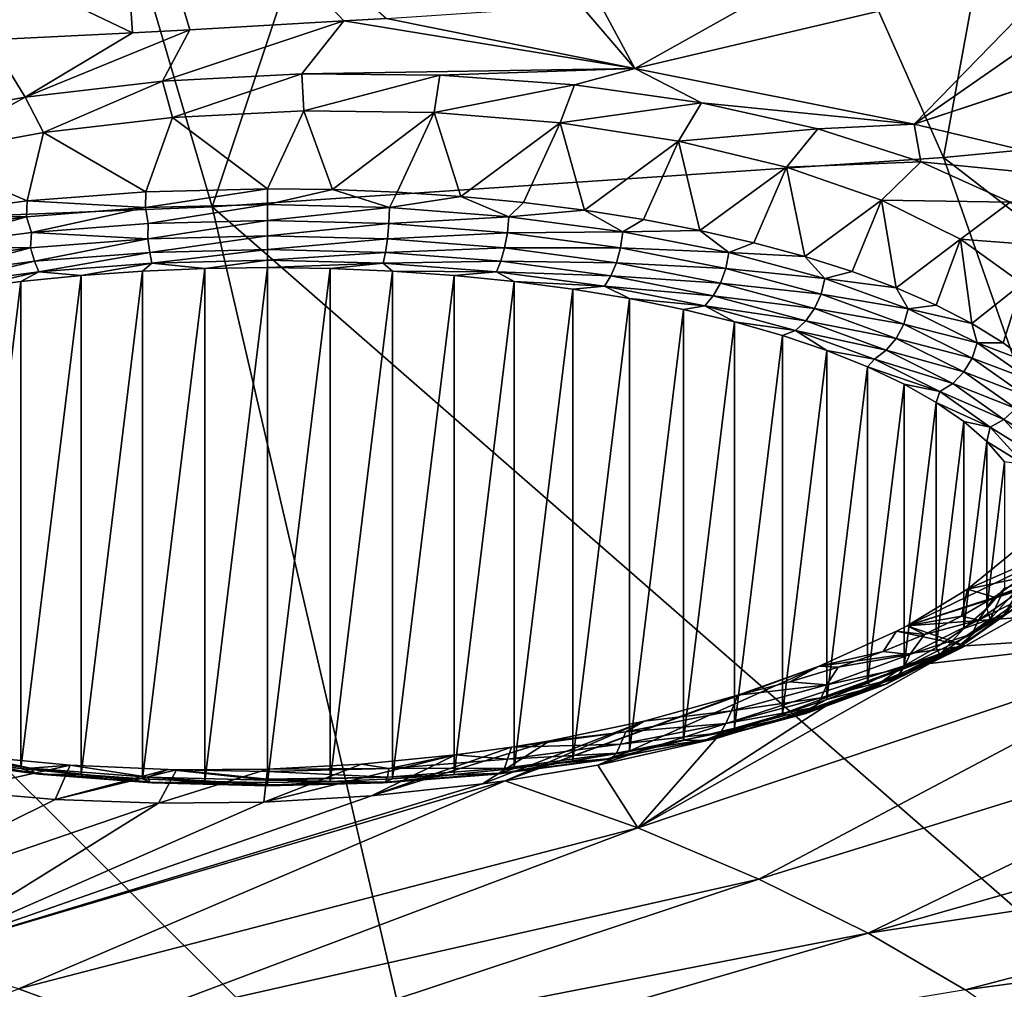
# Model space of a CAD drawing. Header units: metres. Extents: x -90 to 304, y -90 to 74.
# Tile 312 of 570: x 246.29 to 251.09, y -1.77 to 2.95. Entities that reach past the tile are written whole.
import ezdxf

# ---------------------------------------------------------------- set-up
doc = ezdxf.new("R2010")
doc.units = ezdxf.units.M
doc.layers.add('solid_21662050_350', color=7, linetype='CONTINUOUS')

msp = doc.modelspace()

# ---------------------------------------------------------------- linework, layer by layer
at = {"layer": 'solid_21662050_350'}
for points in [[(251.657394, 7.025534, 219.419571), (248.803192, 6.760581, 220.157166), (250.790009, 2.277417, 226.233841)], [(251.657394, 7.025534, 219.419571), (250.790009, 2.277417, 226.233841), (254.282822, 2.61114, 225.305161)], [(248.803192, 6.760581, 220.157166), (245.89743, 6.570577, 220.686584), (247.230484, 2.037899, 226.900864)], [(248.803192, 6.760581, 220.157166), (247.230484, 2.037899, 226.900864), (250.790009, 2.277417, 226.233841)], [(245.89743, 6.570577, 220.686584), (243.626358, 1.89407, 227.302094), (247.230484, 2.037899, 226.900864)], [(244.514832, 3.996897, 157.219147), (246.75827, 4.119411, 157.115112), (246.843216, 2.884603, 159.780426)], [(246.75827, 4.119411, 157.115112), (248.078812, 2.955318, 159.741226), (247.871414, 2.942598, 159.748306)], [(246.75827, 4.119411, 157.115112), (247.871414, 2.942598, 159.748306), (247.120773, 2.899423, 159.772263)], [(246.75827, 4.119411, 157.115112), (247.120773, 2.899423, 159.772263), (246.843216, 2.884603, 159.780426)], [(244.514832, 3.996897, 157.219147), (246.843216, 2.884603, 159.780426), (246.147812, 2.850255, 159.799072)], [(250.646149, 2.439873, 161.145615), (253.636566, 3.433291, 159.458847), (253.65744, 3.435601, 159.457428)], [(251.936447, 2.132644, 161.998978), (250.646149, 2.439873, 161.145615), (253.65744, 3.435601, 159.457428)], [(250.646149, 2.439873, 161.145615), (251.802307, 3.245743, 159.572418), (253.636566, 3.433291, 159.458847)], [(250.646149, 2.439873, 161.145615), (251.392181, 3.207921, 159.594925), (251.802307, 3.245743, 159.572418)], [(249.287277, 2.711061, 160.392365), (249.957352, 3.087083, 159.665909), (251.392181, 3.207921, 159.594925)], [(250.646149, 2.439873, 161.145615), (249.287277, 2.711061, 160.392365), (251.392181, 3.207921, 159.594925)], [(249.287277, 2.711061, 160.392365), (249.118774, 3.024603, 159.701935), (249.957352, 3.087083, 159.665909)], [(249.287277, 2.711061, 160.392365), (249.023605, 3.017881, 159.705795), (249.118774, 3.024603, 159.701935)], [(249.287277, 2.711061, 160.392365), (248.078812, 2.955318, 159.741226), (249.023605, 3.017881, 159.705795)], [(246.98848, 2.648862, 160.298035), (247.120773, 2.899423, 159.772263), (247.871414, 2.942598, 159.748306)], [(247.666855, 2.685202, 160.280411), (246.98848, 2.648862, 160.298035), (247.871414, 2.942598, 159.748306)], [(247.666855, 2.685202, 160.280411), (247.871414, 2.942598, 159.748306), (249.287277, 2.711061, 160.392365)], [(249.287277, 2.711061, 160.392365), (247.871414, 2.942598, 159.748306), (248.078812, 2.955318, 159.741226)], [(246.320206, 2.571103, 160.411362), (246.147812, 2.850255, 159.799072), (246.843216, 2.884603, 159.780426)], [(246.320206, 2.571103, 160.411362), (246.843216, 2.884603, 159.780426), (247.120773, 2.899423, 159.772263)], [(246.98848, 2.648862, 160.298035), (246.320206, 2.571103, 160.411362), (247.120773, 2.899423, 159.772263)], [(246.320206, 2.571103, 160.411362), (245.681564, 2.454117, 160.617264), (246.147812, 2.850255, 159.799072)], [(247.037399, 2.472668, 160.682556), (246.98848, 2.648862, 160.298035), (247.666855, 2.685202, 160.280411)], [(247.676208, 2.505113, 160.66983), (247.037399, 2.472668, 160.682556), (247.666855, 2.685202, 160.280411)], [(248.338669, 2.679462, 160.358322), (247.666855, 2.685202, 160.280411), (249.287277, 2.711061, 160.392365)], [(247.676208, 2.505113, 160.66983), (247.666855, 2.685202, 160.280411), (248.338669, 2.679462, 160.358322)], [(248.992828, 2.631818, 160.530273), (248.338669, 2.679462, 160.358322), (249.287277, 2.711061, 160.392365)], [(249.611908, 2.543503, 160.791763), (248.992828, 2.631818, 160.530273), (249.287277, 2.711061, 160.392365)], [(249.611908, 2.543503, 160.791763), (249.287277, 2.711061, 160.392365), (250.646149, 2.439873, 161.145615)], [(246.410065, 2.399859, 160.788681), (246.320206, 2.571103, 160.411362), (246.98848, 2.648862, 160.298035)], [(247.037399, 2.472668, 160.682556), (246.410065, 2.399859, 160.788681), (246.98848, 2.648862, 160.298035)], [(248.310181, 2.496426, 160.750702), (247.676208, 2.505113, 160.66983), (248.338669, 2.679462, 160.358322)], [(248.310181, 2.496426, 160.750702), (248.338669, 2.679462, 160.358322), (248.992828, 2.631818, 160.530273)], [(248.923264, 2.446871, 160.922974), (248.310181, 2.496426, 160.750702), (248.992828, 2.631818, 160.530273)], [(248.923264, 2.446871, 160.922974), (248.992828, 2.631818, 160.530273), (249.611908, 2.543503, 160.791763)], [(254.282822, 2.61114, 225.305161), (250.790009, 2.277417, 226.233841), (256.517975, -2.160777, 231.062302)], [(245.810272, 2.28849, 160.985672), (245.681564, 2.454117, 160.617264), (246.320206, 2.571103, 160.411362)], [(246.410065, 2.399859, 160.788681), (245.810272, 2.28849, 160.985672), (246.320206, 2.571103, 160.411362)], [(249.5, 2.357725, 161.18222), (248.923264, 2.446871, 160.922974), (249.611908, 2.543503, 160.791763)], [(249.5, 2.357725, 161.18222), (249.611908, 2.543503, 160.791763), (250.177383, 2.417446, 161.134262)], [(250.177383, 2.417446, 161.134262), (249.611908, 2.543503, 160.791763), (250.646149, 2.439873, 161.145615)], [(247.5, 2.125839, 160.52916), (247.037399, 2.472668, 160.682556), (247.676208, 2.505113, 160.66983)], [(247.5, 2.125839, 160.52916), (247.676208, 2.505113, 160.66983), (247.816223, 2.121598, 160.540939)], [(247.816223, 2.121598, 160.540939), (247.676208, 2.505113, 160.66983), (248.310181, 2.496426, 160.750702)], [(247.816223, 2.121598, 160.540939), (248.310181, 2.496426, 160.750702), (248.130478, 2.108902, 160.576202)], [(248.130478, 2.108902, 160.576202), (248.310181, 2.496426, 160.750702), (248.440781, 2.08783, 160.634735)], [(248.440781, 2.08783, 160.634735), (248.310181, 2.496426, 160.750702), (248.923264, 2.446871, 160.922974)], [(246.908066, 2.110921, 160.570602), (246.410065, 2.399859, 160.788681), (247.037399, 2.472668, 160.682556)], [(246.908066, 2.110921, 160.570602), (247.037399, 2.472668, 160.682556), (247.5, 2.125839, 160.52916)], [(248.440781, 2.08783, 160.634735), (248.923264, 2.446871, 160.922974), (248.745193, 2.058515, 160.716156)], [(248.745193, 2.058515, 160.716156), (248.923264, 2.446871, 160.922974), (249.041809, 2.021139, 160.819977)], [(249.041809, 2.021139, 160.819977), (248.923264, 2.446871, 160.922974), (249.5, 2.357725, 161.18222)], [(246.329178, 2.066496, 160.694), (245.810272, 2.28849, 160.985672), (246.410065, 2.399859, 160.788681)], [(246.329178, 2.066496, 160.694), (246.410065, 2.399859, 160.788681), (246.908066, 2.110921, 160.570602)], [(250.025757, 2.231256, 161.521866), (249.5, 2.357725, 161.18222), (250.177383, 2.417446, 161.134262)], [(250.025757, 2.231256, 161.521866), (250.177383, 2.417446, 161.134262), (250.679153, 2.256066, 161.551254)], [(250.679153, 2.256066, 161.551254), (250.177383, 2.417446, 161.134262), (250.646149, 2.439873, 161.145615)], [(250.679153, 2.256066, 161.551254), (250.646149, 2.439873, 161.145615), (251.936447, 2.132644, 161.998978)], [(249.041809, 2.021139, 160.819977), (249.5, 2.357725, 161.18222), (249.328781, 1.975936, 160.945541)], [(249.328781, 1.975936, 160.945541), (249.5, 2.357725, 161.18222), (249.604294, 1.923191, 161.092041)], [(249.604294, 1.923191, 161.092041), (249.5, 2.357725, 161.18222), (250.025757, 2.231256, 161.521866)], [(245.776062, 1.993542, 160.896637), (245.810272, 2.28849, 160.985672), (246.329178, 2.066496, 160.694)], [(250.790009, 2.277417, 226.233841), (247.230484, 2.037899, 226.900864), (252.478073, -2.545632, 232.133133)], [(250.487213, 2.07066, 161.933304), (250.025757, 2.231256, 161.521866), (250.679153, 2.256066, 161.551254)], [(250.487213, 2.07066, 161.933304), (250.679153, 2.256066, 161.551254), (251.113708, 2.059871, 162.04129)], [(251.113708, 2.059871, 162.04129), (250.679153, 2.256066, 161.551254), (251.936447, 2.132644, 161.998978)], [(250.790009, 2.277417, 226.233841), (252.478073, -2.545632, 232.133133), (256.517975, -2.160777, 231.062302)], [(249.604294, 1.923191, 161.092041), (250.025757, 2.231256, 161.521866), (249.866638, 1.863232, 161.258591)], [(249.866638, 1.863232, 161.258591), (250.025757, 2.231256, 161.521866), (250.114182, 1.796435, 161.444122)], [(250.114182, 1.796435, 161.444122), (250.025757, 2.231256, 161.521866), (250.487213, 2.07066, 161.933304)], [(246.329178, 2.066496, 160.694), (246.908066, 2.110921, 160.570602), (246.906601, 2.03429, 160.55423)], [(246.906601, 2.03429, 160.55423), (247.5, 2.125839, 160.52916), (247.5, 2.049321, 160.512482)], [(246.908066, 2.110921, 160.570602), (247.5, 2.125839, 160.52916), (246.906601, 2.03429, 160.55423)], [(247.5, 2.049321, 160.512482), (247.5, 2.125839, 160.52916), (247.816223, 2.121598, 160.540939)], [(248.093933, 2.034262, 160.554306), (247.5, 2.049321, 160.512482), (247.816223, 2.121598, 160.540939)], [(248.093933, 2.034262, 160.554306), (247.816223, 2.121598, 160.540939), (248.130478, 2.108902, 160.576202)], [(248.093933, 2.034262, 160.554306), (248.130478, 2.108902, 160.576202), (248.440781, 2.08783, 160.634735)], [(245.776062, 1.993542, 160.896637), (246.329178, 2.066496, 160.694), (246.326401, 1.98953, 160.678558)], [(246.329178, 2.066496, 160.694), (246.906601, 2.03429, 160.55423), (246.326401, 1.98953, 160.678558)], [(248.674637, 1.989421, 160.678864), (248.093933, 2.034262, 160.554306), (248.440781, 2.08783, 160.634735)], [(248.674637, 1.989421, 160.678864), (248.440781, 2.08783, 160.634735), (248.745193, 2.058515, 160.716156)], [(250.114182, 1.796435, 161.444122), (250.487213, 2.07066, 161.933304), (250.345337, 1.723218, 161.647491)], [(250.345337, 1.723218, 161.647491), (250.487213, 2.07066, 161.933304), (250.558701, 1.64404, 161.867416)], [(250.872635, 1.879984, 162.406204), (250.487213, 2.07066, 161.933304), (251.113708, 2.059871, 162.04129)], [(250.558701, 1.64404, 161.867416), (250.487213, 2.07066, 161.933304), (250.872635, 1.879984, 162.406204)], [(247.230484, 2.037899, 226.900864), (243.626358, 1.89407, 227.302094), (248.36145, -2.821896, 232.902344)], [(246.326401, 1.98953, 160.678558), (246.906601, 2.03429, 160.55423), (246.350311, 1.913235, 160.676666)], [(246.906601, 2.03429, 160.55423), (246.918869, 1.956491, 160.556519), (246.350311, 1.913235, 160.676666)], [(246.906601, 2.03429, 160.55423), (247.5, 2.049321, 160.512482), (246.918869, 1.956491, 160.556519)], [(246.918869, 1.956491, 160.556519), (247.5, 2.049321, 160.512482), (247.5, 1.971015, 160.51619)], [(247.230484, 2.037899, 226.900864), (248.36145, -2.821896, 232.902344), (252.478073, -2.545632, 232.133133)], [(247.5, 1.971015, 160.51619), (247.5, 2.049321, 160.512482), (248.093933, 2.034262, 160.554306)], [(248.090179, 1.956034, 160.5578), (247.5, 1.971015, 160.51619), (248.093933, 2.034262, 160.554306)], [(248.090179, 1.956034, 160.5578), (248.093933, 2.034262, 160.554306), (248.674637, 1.989421, 160.678864)], [(248.674637, 1.989421, 160.678864), (248.745193, 2.058515, 160.716156), (249.041809, 2.021139, 160.819977)], [(249.229156, 1.915798, 160.883362), (248.674637, 1.989421, 160.678864), (249.041809, 2.021139, 160.819977)], [(249.229156, 1.915798, 160.883362), (249.041809, 2.021139, 160.819977), (249.328781, 1.975936, 160.945541)], [(250.872635, 1.879984, 162.406204), (251.113708, 2.059871, 162.04129), (251.465042, 1.835071, 162.588806)], [(245.776062, 1.993542, 160.896637), (246.326401, 1.98953, 160.678558), (245.772308, 1.916038, 160.88269)], [(245.772308, 1.916038, 160.88269), (246.326401, 1.98953, 160.678558), (245.806671, 1.842183, 160.874023)], [(246.326401, 1.98953, 160.678558), (246.350311, 1.913235, 160.676666), (245.806671, 1.842183, 160.874023)], [(246.916946, 1.881541, 160.581161), (247.5, 1.971015, 160.51619), (247.5, 1.896342, 160.540039)], [(246.918869, 1.956491, 160.556519), (247.5, 1.971015, 160.51619), (246.916946, 1.881541, 160.581161)], [(247.5, 1.896342, 160.540039), (247.5, 1.971015, 160.51619), (248.090179, 1.956034, 160.5578)], [(248.66716, 1.911424, 160.681702), (248.090179, 1.956034, 160.5578), (248.674637, 1.989421, 160.678864)], [(248.66716, 1.911424, 160.681702), (248.674637, 1.989421, 160.678864), (249.229156, 1.915798, 160.883362)], [(249.229156, 1.915798, 160.883362), (249.328781, 1.975936, 160.945541), (249.604294, 1.923191, 161.092041)], [(246.350311, 1.913235, 160.676666), (246.918869, 1.956491, 160.556519), (246.916946, 1.881541, 160.581161)], [(248.083054, 1.881541, 160.581161), (247.5, 1.896342, 160.540039), (248.090179, 1.956034, 160.5578)], [(248.083054, 1.881541, 160.581161), (248.090179, 1.956034, 160.5578), (248.66716, 1.911424, 160.681702)], [(249.745148, 1.815032, 161.163239), (249.229156, 1.915798, 160.883362), (249.604294, 1.923191, 161.092041)], [(249.745148, 1.815032, 161.163239), (249.604294, 1.923191, 161.092041), (249.866638, 1.863232, 161.258591)], [(243.626358, 1.89407, 227.302094), (244.193527, -2.987869, 233.365204), (248.36145, -2.821896, 232.902344)], [(245.806671, 1.842183, 160.874023), (246.350311, 1.913235, 160.676666), (246.346909, 1.837469, 160.703568)], [(246.350311, 1.913235, 160.676666), (246.916946, 1.881541, 160.581161), (246.346909, 1.837469, 160.703568)], [(246.36525, 1.772464, 160.743362), (246.346909, 1.837469, 160.703568), (246.916946, 1.881541, 160.581161)], [(246.926224, 1.815835, 160.622894), (246.36525, 1.772464, 160.743362), (246.916946, 1.881541, 160.581161)], [(246.926224, 1.815835, 160.622894), (246.916946, 1.881541, 160.581161), (247.5, 1.896342, 160.540039)], [(246.926224, 1.815835, 160.622894), (247.5, 1.896342, 160.540039), (247.5, 1.830401, 160.582443)], [(247.5, 1.830401, 160.582443), (247.5, 1.896342, 160.540039), (248.083054, 1.881541, 160.581161)], [(248.073776, 1.815835, 160.622894), (247.5, 1.830401, 160.582443), (248.083054, 1.881541, 160.581161)], [(248.073776, 1.815835, 160.622894), (248.083054, 1.881541, 160.581161), (248.653091, 1.837469, 160.703568)], [(248.653091, 1.837469, 160.703568), (248.083054, 1.881541, 160.581161), (248.66716, 1.911424, 160.681702)], [(248.653091, 1.837469, 160.703568), (248.66716, 1.911424, 160.681702), (249.218079, 1.838182, 160.885132)], [(249.218079, 1.838182, 160.885132), (248.66716, 1.911424, 160.681702), (249.229156, 1.915798, 160.883362)], [(249.218079, 1.838182, 160.885132), (249.229156, 1.915798, 160.883362), (249.745148, 1.815032, 161.163239)], [(250.558701, 1.64404, 161.867416), (250.872635, 1.879984, 162.406204), (250.752914, 1.559396, 162.102524)], [(250.752914, 1.559396, 162.102524), (250.872635, 1.879984, 162.406204), (250.926758, 1.469816, 162.351334)], [(251.17215, 1.664032, 162.928619), (250.872635, 1.879984, 162.406204), (251.465042, 1.835071, 162.588806)], [(250.926758, 1.469816, 162.351334), (250.872635, 1.879984, 162.406204), (251.17215, 1.664032, 162.928619)], [(245.806671, 1.842183, 160.874023), (246.346909, 1.837469, 160.703568), (245.802643, 1.765111, 160.904556)], [(245.829636, 1.701257, 160.941147), (245.802643, 1.765111, 160.904556), (246.346909, 1.837469, 160.703568)], [(246.36525, 1.772464, 160.743362), (245.829636, 1.701257, 160.941147), (246.346909, 1.837469, 160.703568)], [(246.937012, 1.763403, 160.680161), (246.926224, 1.815835, 160.622894), (247.5, 1.830401, 160.582443)], [(246.937012, 1.763403, 160.680161), (247.5, 1.830401, 160.582443), (247.5, 1.777694, 160.640472)], [(247.5, 1.777694, 160.640472), (247.5, 1.830401, 160.582443), (248.073776, 1.815835, 160.622894)], [(248.63475, 1.772464, 160.743362), (248.073776, 1.815835, 160.622894), (248.653091, 1.837469, 160.703568)], [(248.63475, 1.772464, 160.743362), (248.653091, 1.837469, 160.703568), (249.197357, 1.765111, 160.904556)], [(249.197357, 1.765111, 160.904556), (248.653091, 1.837469, 160.703568), (249.218079, 1.838182, 160.885132)], [(249.197357, 1.765111, 160.904556), (249.218079, 1.838182, 160.885132), (249.730621, 1.737945, 161.163559)], [(249.730621, 1.737945, 161.163559), (249.218079, 1.838182, 160.885132), (249.745148, 1.815032, 161.163239)], [(249.745148, 1.815032, 161.163239), (249.866638, 1.863232, 161.258591), (250.114182, 1.796435, 161.444122)], [(246.386612, 1.720848, 160.79837), (246.36525, 1.772464, 160.743362), (246.926224, 1.815835, 160.622894)], [(246.937012, 1.763403, 160.680161), (246.386612, 1.720848, 160.79837), (246.926224, 1.815835, 160.622894)], [(246.937012, 1.763403, 160.680161), (247.5, 1.777694, 160.640472), (247.195282, 1.737695, 160.721634)], [(247.5, 1.777694, 160.640472), (247.5, 1.741954, 160.709808), (247.195282, 1.737695, 160.721634)], [(248.062988, 1.763403, 160.680161), (247.5, 1.777694, 160.640472), (248.073776, 1.815835, 160.622894)], [(248.062988, 1.763403, 160.680161), (247.5, 1.741954, 160.709808), (247.5, 1.777694, 160.640472)], [(248.062988, 1.763403, 160.680161), (248.073776, 1.815835, 160.622894), (248.63475, 1.772464, 160.743362)], [(249.730621, 1.737945, 161.163559), (249.745148, 1.815032, 161.163239), (250.211105, 1.68937, 161.512283)], [(250.211105, 1.68937, 161.512283), (249.745148, 1.815032, 161.163239), (250.114182, 1.796435, 161.444122)], [(250.211105, 1.68937, 161.512283), (250.114182, 1.796435, 161.444122), (250.345337, 1.723218, 161.647491)], [(245.861069, 1.650981, 160.992432), (245.829636, 1.701257, 160.941147), (246.36525, 1.772464, 160.743362)], [(246.386612, 1.720848, 160.79837), (245.861069, 1.650981, 160.992432), (246.36525, 1.772464, 160.743362)], [(246.937012, 1.763403, 160.680161), (246.592422, 1.703663, 160.816162), (246.386612, 1.720848, 160.79837)], [(246.937012, 1.763403, 160.680161), (246.891815, 1.724905, 160.757156), (246.592422, 1.703663, 160.816162)], [(246.8918, -0.747658, 167.624969), (246.891815, 1.724905, 160.757156), (247.195282, 1.737695, 160.721634)], [(247.195282, -0.760448, 167.660492), (246.8918, -0.747658, 167.624969), (247.195282, 1.737695, 160.721634)], [(246.937012, 1.763403, 160.680161), (247.195282, 1.737695, 160.721634), (246.891815, 1.724905, 160.757156)], [(247.195282, -0.760448, 167.660492), (247.195282, 1.737695, 160.721634), (247.5, 1.741954, 160.709808)], [(247.5, -0.764707, 167.672318), (247.195282, -0.760448, 167.660492), (247.5, 1.741954, 160.709808)], [(248.062988, 1.763403, 160.680161), (247.804718, 1.737695, 160.721634), (247.5, 1.741954, 160.709808)], [(247.804718, 1.737695, 160.721634), (247.5, -0.764707, 167.672318), (247.5, 1.741954, 160.709808)], [(247.804718, 1.737695, 160.721634), (247.804718, -0.760448, 167.660492), (247.5, -0.764707, 167.672318)], [(248.062988, 1.763403, 160.680161), (248.1082, 1.724905, 160.757156), (247.804718, 1.737695, 160.721634)], [(247.804718, 1.737695, 160.721634), (248.1082, 1.724905, 160.757156), (247.804718, -0.760448, 167.660492)], [(248.613388, 1.720848, 160.79837), (248.062988, 1.763403, 160.680161), (248.63475, 1.772464, 160.743362)], [(248.613388, 1.720848, 160.79837), (248.1082, 1.724905, 160.757156), (248.062988, 1.763403, 160.680161)], [(248.613388, 1.720848, 160.79837), (248.63475, 1.772464, 160.743362), (249.170364, 1.701257, 160.941147)], [(249.170364, 1.701257, 160.941147), (248.63475, 1.772464, 160.743362), (249.197357, 1.765111, 160.904556)], [(249.170364, 1.701257, 160.941147), (249.197357, 1.765111, 160.904556), (249.70372, 1.666082, 161.179611)], [(249.70372, 1.666082, 161.179611), (249.197357, 1.765111, 160.904556), (249.730621, 1.737945, 161.163559)], [(249.70372, 1.666082, 161.179611), (249.730621, 1.737945, 161.163559), (250.193329, 1.612951, 161.510742)], [(250.193329, 1.612951, 161.510742), (249.730621, 1.737945, 161.163559), (250.211105, 1.68937, 161.512283)], [(246.386612, 1.720848, 160.79837), (246.014343, 1.636482, 161.002762), (245.861069, 1.650981, 160.992432)], [(246.386612, 1.720848, 160.79837), (246.299301, 1.674125, 160.898209), (246.014343, 1.636482, 161.002762)], [(246.386612, 1.720848, 160.79837), (246.592422, 1.703663, 160.816162), (246.299301, 1.674125, 160.898209)], [(246.299301, -0.696878, 167.483917), (246.299301, 1.674125, 160.898209), (246.592422, 1.703663, 160.816162)], [(246.592407, -0.726416, 167.565964), (246.299301, -0.696878, 167.483917), (246.592422, 1.703663, 160.816162)], [(246.592407, -0.726416, 167.565964), (246.592422, 1.703663, 160.816162), (246.891815, 1.724905, 160.757156)], [(246.8918, -0.747658, 167.624969), (246.592407, -0.726416, 167.565964), (246.891815, 1.724905, 160.757156)], [(248.1082, 1.724905, 160.757156), (248.108185, -0.747659, 167.624969), (247.804718, -0.760448, 167.660492)], [(248.1082, 1.724905, 160.757156), (248.407593, 1.703663, 160.816162), (248.108185, -0.747659, 167.624969)], [(248.407593, 1.703663, 160.816162), (248.407578, -0.726417, 167.565964), (248.108185, -0.747659, 167.624969)], [(248.613388, 1.720848, 160.79837), (248.407593, 1.703663, 160.816162), (248.1082, 1.724905, 160.757156)], [(248.407593, 1.703663, 160.816162), (248.700699, 1.674124, 160.898209), (248.407578, -0.726417, 167.565964)], [(248.613388, 1.720848, 160.79837), (248.700699, 1.674124, 160.898209), (248.407593, 1.703663, 160.816162)], [(249.138931, 1.650981, 160.992432), (248.700699, 1.674124, 160.898209), (248.613388, 1.720848, 160.79837)], [(249.138931, 1.650981, 160.992432), (248.613388, 1.720848, 160.79837), (249.170364, 1.701257, 160.941147)], [(249.138931, 1.650981, 160.992432), (249.170364, 1.701257, 160.941147), (249.668671, 1.603804, 161.211838)], [(249.668671, 1.603804, 161.211838), (249.170364, 1.701257, 160.941147), (249.70372, 1.666082, 161.179611)], [(250.193329, 1.612951, 161.510742), (250.211105, 1.68937, 161.512283), (250.616653, 1.541611, 161.922699)], [(250.211105, 1.68937, 161.512283), (250.345337, 1.723218, 161.647491), (250.558701, 1.64404, 161.867416)], [(250.616653, 1.541611, 161.922699), (250.211105, 1.68937, 161.512283), (250.558701, 1.64404, 161.867416)], [(246.014343, -0.659234, 167.379364), (246.014343, 1.636482, 161.002762), (246.299301, 1.674125, 160.898209)], [(246.299301, -0.696878, 167.483917), (246.014343, -0.659234, 167.379364), (246.299301, 1.674125, 160.898209)], [(248.700699, 1.674124, 160.898209), (248.700699, -0.696878, 167.483917), (248.407578, -0.726417, 167.565964)], [(248.700699, 1.674124, 160.898209), (248.985657, 1.636481, 161.002762), (248.700699, -0.696878, 167.483917)], [(249.138931, 1.650981, 160.992432), (248.985657, 1.636481, 161.002762), (248.700699, 1.674124, 160.898209)], [(248.985657, 1.636481, 161.002762), (248.985657, -0.659235, 167.379364), (248.700699, -0.696878, 167.483917)], [(249.138931, 1.650981, 160.992432), (249.260452, 1.590995, 161.129105), (248.985657, 1.636481, 161.002762)], [(248.985657, 1.636481, 161.002762), (249.260452, 1.590995, 161.129105), (248.985657, -0.659235, 167.379364)], [(249.627853, 1.555361, 161.258026), (249.260452, 1.590995, 161.129105), (249.138931, 1.650981, 160.992432)], [(249.627853, 1.555361, 161.258026), (249.138931, 1.650981, 160.992432), (249.668671, 1.603804, 161.211838)], [(249.668671, 1.603804, 161.211838), (249.70372, 1.666082, 161.179611), (250.160843, 1.542596, 161.522614)], [(250.160843, 1.542596, 161.522614), (249.70372, 1.666082, 161.179611), (250.193329, 1.612951, 161.510742)], [(250.616653, 1.541611, 161.922699), (250.558701, 1.64404, 161.867416), (250.752914, 1.559396, 162.102524)], [(250.926758, 1.469816, 162.351334), (251.17215, 1.664032, 162.928619), (251.079147, 1.375862, 162.612305)], [(251.079147, 1.375862, 162.612305), (251.17215, 1.664032, 162.928619), (251.209137, 1.27812, 162.883789)], [(249.260452, 1.590995, 161.129105), (249.260452, -0.613749, 167.253021), (248.985657, -0.659235, 167.379364)], [(249.260452, 1.590995, 161.129105), (249.523239, 1.537974, 161.276382), (249.260452, -0.613749, 167.253021)], [(249.627853, 1.555361, 161.258026), (249.523239, 1.537974, 161.276382), (249.260452, 1.590995, 161.129105)], [(249.627853, 1.555361, 161.258026), (249.668671, 1.603804, 161.211838), (250.11853, 1.482281, 161.549377)], [(250.11853, 1.482281, 161.549377), (249.668671, 1.603804, 161.211838), (250.160843, 1.542596, 161.522614)], [(250.160843, 1.542596, 161.522614), (250.193329, 1.612951, 161.510742), (250.595871, 1.465993, 161.91893)], [(250.595871, 1.465993, 161.91893), (250.193329, 1.612951, 161.510742), (250.616653, 1.541611, 161.922699)], [(249.523239, 1.537974, 161.276382), (249.523224, -0.560728, 167.105743), (249.260452, -0.613749, 167.253021)], [(249.523239, 1.537974, 161.276382), (249.772156, 1.477789, 161.443558), (249.523224, -0.560728, 167.105743)], [(249.627853, 1.555361, 161.258026), (249.772156, 1.477789, 161.443558), (249.523239, 1.537974, 161.276382)], [(250.069244, 1.436126, 161.589218), (249.772156, 1.477789, 161.443558), (249.627853, 1.555361, 161.258026)], [(250.069244, 1.436126, 161.589218), (249.627853, 1.555361, 161.258026), (250.11853, 1.482281, 161.549377)], [(250.11853, 1.482281, 161.549377), (250.160843, 1.542596, 161.522614), (250.558548, 1.39741, 161.925888)], [(250.558548, 1.39741, 161.925888), (250.160843, 1.542596, 161.522614), (250.595871, 1.465993, 161.91893)], [(250.595871, 1.465993, 161.91893), (250.616653, 1.541611, 161.922699), (250.952728, 1.375049, 162.385345)], [(250.616653, 1.541611, 161.922699), (250.752914, 1.559396, 162.102524), (250.926758, 1.469816, 162.351334)], [(250.952728, 1.375049, 162.385345), (250.616653, 1.541611, 161.922699), (250.926758, 1.469816, 162.351334)], [(249.772156, 1.477789, 161.443558), (249.772156, -0.500543, 166.938583), (249.523224, -0.560728, 167.105743)], [(249.772156, 1.477789, 161.443558), (250.005585, 1.410837, 161.629517), (249.772156, -0.500543, 166.938583)], [(250.069244, 1.436126, 161.589218), (250.005585, 1.410837, 161.629517), (249.772156, 1.477789, 161.443558)], [(250.069244, 1.436126, 161.589218), (250.11853, 1.482281, 161.549377), (250.509888, 1.339404, 161.946228)], [(250.509888, 1.339404, 161.946228), (250.11853, 1.482281, 161.549377), (250.558548, 1.39741, 161.925888)], [(250.558548, 1.39741, 161.925888), (250.595871, 1.465993, 161.91893), (250.92926, 1.300353, 162.379013)], [(250.92926, 1.300353, 162.379013), (250.595871, 1.465993, 161.91893), (250.952728, 1.375049, 162.385345)], [(250.952728, 1.375049, 162.385345), (250.926758, 1.469816, 162.351334), (251.079147, 1.375862, 162.612305)], [(250.005585, 1.410837, 161.629517), (250.005585, -0.433592, 166.752609), (249.772156, -0.500543, 166.938583)], [(250.069244, 1.436126, 161.589218), (250.221893, 1.337587, 161.832977), (250.005585, 1.410837, 161.629517)], [(250.005585, 1.410837, 161.629517), (250.221893, 1.337587, 161.832977), (250.005585, -0.433592, 166.752609)], [(250.453247, 1.295938, 161.978592), (250.221893, 1.337587, 161.832977), (250.069244, 1.436126, 161.589218)], [(250.453247, 1.295938, 161.978592), (250.069244, 1.436126, 161.589218), (250.509888, 1.339404, 161.946228)], [(250.509888, 1.339404, 161.946228), (250.558548, 1.39741, 161.925888), (250.887909, 1.233767, 162.380417)], [(250.887909, 1.233767, 162.380417), (250.558548, 1.39741, 161.925888), (250.92926, 1.300353, 162.379013)], [(250.92926, 1.300353, 162.379013), (250.952728, 1.375049, 162.385345), (251.211884, 1.193396, 162.889908)], [(250.952728, 1.375049, 162.385345), (251.079147, 1.375862, 162.612305), (251.209137, 1.27812, 162.883789)], [(251.211884, 1.193396, 162.889908), (250.952728, 1.375049, 162.385345), (251.209137, 1.27812, 162.883789)], [(250.221893, 1.337587, 161.832977), (250.221893, -0.360341, 166.549149), (250.005585, -0.433592, 166.752609)], [(250.221893, 1.337587, 161.832977), (250.419571, 1.258539, 162.052536), (250.221893, -0.360341, 166.549149)], [(250.453247, 1.295938, 161.978592), (250.419571, 1.258539, 162.052536), (250.221893, 1.337587, 161.832977)], [(250.771271, 1.137929, 162.41748), (250.419571, 1.258539, 162.052536), (250.453247, 1.295938, 161.978592)], [(250.453247, 1.295938, 161.978592), (250.509888, 1.339404, 161.946228), (250.834015, 1.178365, 162.393539)], [(250.771271, 1.137929, 162.41748), (250.453247, 1.295938, 161.978592), (250.834015, 1.178365, 162.393539)], [(250.834015, 1.178365, 162.393539), (250.509888, 1.339404, 161.946228), (250.887909, 1.233767, 162.380417)], [(250.887909, 1.233767, 162.380417), (250.92926, 1.300353, 162.379013), (251.18605, 1.119732, 162.880707)], [(251.18605, 1.119732, 162.880707), (250.92926, 1.300353, 162.379013), (251.211884, 1.193396, 162.889908)], [(250.419571, 1.258539, 162.052536), (250.419571, -0.281294, 166.32959), (250.221893, -0.360341, 166.549149)], [(250.419571, 1.258539, 162.052536), (250.597336, 1.174222, 162.286743), (250.419571, -0.281294, 166.32959)], [(250.771271, 1.137929, 162.41748), (250.597336, 1.174222, 162.286743), (250.419571, 1.258539, 162.052536)], [(250.834015, 1.178365, 162.393539), (250.887909, 1.233767, 162.380417), (251.141602, 1.055324, 162.876068)], [(251.141602, 1.055324, 162.876068), (250.887909, 1.233767, 162.380417), (251.18605, 1.119732, 162.880707)], [(250.597336, 1.174222, 162.286743), (250.597336, -0.196976, 166.095383), (250.419571, -0.281294, 166.32959)], [(250.597336, 1.174222, 162.286743), (250.753906, 1.085231, 162.53392), (250.597336, -0.196976, 166.095383)], [(250.771271, 1.137929, 162.41748), (250.753906, 1.085231, 162.53392), (250.597336, 1.174222, 162.286743)], [(250.771271, 1.137929, 162.41748), (250.834015, 1.178365, 162.393539), (251.083679, 1.00276, 162.881302)], [(251.083679, 1.00276, 162.881302), (250.834015, 1.178365, 162.393539), (251.141602, 1.055324, 162.876068)], [(251.016235, 0.965629, 162.896072), (250.753906, 1.085231, 162.53392), (250.771271, 1.137929, 162.41748)], [(251.016235, 0.965629, 162.896072), (250.771271, 1.137929, 162.41748), (251.083679, 1.00276, 162.881302)], [(250.753906, 1.085231, 162.53392), (250.753906, -0.107986, 165.848206), (250.597336, -0.196976, 166.095383)], [(250.753906, 1.085231, 162.53392), (250.88826, 0.992154, 162.79245), (250.753906, -0.107986, 165.848206)], [(251.016235, 0.965629, 162.896072), (250.88826, 0.992154, 162.79245), (250.753906, 1.085231, 162.53392)], [(251.083679, 1.00276, 162.881302), (251.141602, 1.055324, 162.876068), (251.313934, 0.866066, 163.401749)], [(250.88826, 0.992154, 162.79245), (250.88826, -0.014908, 165.589676), (250.753906, -0.107986, 165.848206)], [(250.88826, 0.992154, 162.79245), (250.999466, 0.895638, 163.060532), (250.88826, -0.014908, 165.589676)], [(251.016235, 0.965629, 162.896072), (250.999466, 0.895638, 163.060532), (250.88826, 0.992154, 162.79245)], [(251.182632, 0.782887, 163.403656), (250.999466, 0.895638, 163.060532), (251.016235, 0.965629, 162.896072)], [(251.016235, 0.965629, 162.896072), (251.083679, 1.00276, 162.881302), (251.253281, 0.816512, 163.398621)], [(251.182632, 0.782887, 163.403656), (251.016235, 0.965629, 162.896072), (251.253281, 0.816512, 163.398621)], [(251.253281, 0.816512, 163.398621), (251.083679, 1.00276, 162.881302), (251.313934, 0.866066, 163.401749)], [(250.999466, 0.895638, 163.060532), (250.999466, 0.081608, 165.321594), (250.88826, -0.014908, 165.589676)], [(250.999466, 0.895638, 163.060532), (251.086746, 0.796348, 163.336334), (250.999466, 0.081608, 165.321594)], [(251.182632, 0.782887, 163.403656), (251.086746, 0.796348, 163.336334), (250.999466, 0.895638, 163.060532)], [(251.086746, 0.796348, 163.336334), (251.086746, 0.180898, 165.045807), (250.999466, 0.081608, 165.321594)], [(250.611801, -0.002419, 166.685501), (251.717148, 0.534918, 165.584824), (251.4729, 0.278754, 166.147049)], [(250.611801, -0.002419, 166.685501), (250.906387, 0.175491, 166.306885), (251.717148, 0.534918, 165.584824)], [(250.906387, 0.175491, 166.306885), (251.194366, 0.412099, 165.793381), (251.717148, 0.534918, 165.584824)], [(251.17215, 0.233654, 165.784912), (251.194366, 0.412099, 165.793381), (250.906387, 0.175491, 166.306885)], [(250.611801, -0.002419, 166.685501), (251.4729, 0.278754, 166.147049), (251.457504, 0.265637, 166.175568)], [(250.611801, -0.002419, 166.685501), (251.457504, 0.265637, 166.175568), (251.139069, 0.037113, 166.66748)], [(251.17215, 0.233654, 165.784912), (250.906387, 0.175491, 166.306885), (251.035263, 0.136997, 166.053391)], [(250.960266, 0.025036, 166.135147), (251.217377, 0.20702, 165.629669), (251.035263, 0.136997, 166.053391)], [(251.18605, 0.139651, 165.602997), (251.217377, 0.20702, 165.629669), (250.960266, 0.025036, 166.135147)], [(251.016235, 0.0307, 165.492935), (251.086746, 0.180898, 165.045807), (251.182632, 0.213443, 164.985352)], [(251.016235, 0.0307, 165.492935), (251.182632, 0.213443, 164.985352), (251.083679, 0.049898, 165.527969)], [(251.217377, 0.20702, 165.629669), (251.17215, 0.233654, 165.784912), (251.035263, 0.136997, 166.053391)], [(251.083679, 0.049898, 165.527969), (251.253281, 0.236146, 165.010651), (251.141602, 0.087061, 165.565521)], [(251.182632, 0.213443, 164.985352), (251.253281, 0.236146, 165.010651), (251.083679, 0.049898, 165.527969)], [(250.876266, 0.044308, 166.310837), (250.906387, 0.175491, 166.306885), (250.611801, -0.002419, 166.685501)], [(251.035263, 0.136997, 166.053391), (250.906387, 0.175491, 166.306885), (250.876266, 0.044308, 166.310837)], [(251.016235, 0.0307, 165.492935), (250.999466, 0.081608, 165.321594), (251.086746, 0.180898, 165.045807)], [(250.960266, 0.025036, 166.135147), (251.035263, 0.136997, 166.053391), (250.876266, 0.044308, 166.310837)], [(250.92926, -0.04097, 166.104691), (251.18605, 0.139651, 165.602997), (250.960266, 0.025036, 166.135147)], [(251.141602, 0.087061, 165.565521), (251.18605, 0.139651, 165.602997), (250.92926, -0.04097, 166.104691)], [(250.834015, -0.125707, 166.015732), (251.083679, 0.049898, 165.527969), (250.887909, -0.091383, 166.061157)], [(251.016235, 0.0307, 165.492935), (251.083679, 0.049898, 165.527969), (250.834015, -0.125707, 166.015732)], [(250.887909, -0.091383, 166.061157), (251.141602, 0.087061, 165.565521), (250.92926, -0.04097, 166.104691)], [(251.083679, 0.049898, 165.527969), (251.141602, 0.087061, 165.565521), (250.887909, -0.091383, 166.061157)], [(251.016235, 0.0307, 165.492935), (250.88826, -0.014908, 165.589676), (250.999466, 0.081608, 165.321594)], [(250.876266, 0.044308, 166.310837), (250.611801, -0.002419, 166.685501), (250.696121, -0.043833, 166.555664)], [(250.611801, -0.002419, 166.685501), (251.139069, 0.037113, 166.66748), (250.895935, -0.100253, 166.958191)], [(250.626038, -0.141954, 166.598984), (250.960266, 0.025036, 166.135147), (250.696121, -0.043833, 166.555664)], [(250.92926, -0.04097, 166.104691), (250.960266, 0.025036, 166.135147), (250.626038, -0.141954, 166.598984)], [(250.960266, 0.025036, 166.135147), (250.876266, 0.044308, 166.310837), (250.696121, -0.043833, 166.555664)], [(250.771271, -0.1416, 165.971512), (250.88826, -0.014908, 165.589676), (251.016235, 0.0307, 165.492935)], [(250.771271, -0.1416, 165.971512), (251.016235, 0.0307, 165.492935), (250.834015, -0.125707, 166.015732)], [(250.895935, -0.100253, 166.958191), (251.139069, 0.037113, 166.66748), (252.197342, -0.013535, 166.950806)], [(249.301193, -0.986355, 168.882202), (252.197342, -0.013535, 166.950806), (249.891037, -1.235038, 169.572952)], [(250.722366, -0.185232, 167.135803), (252.197342, -0.013535, 166.950806), (249.301193, -0.986355, 168.882202)], [(249.891037, -1.235038, 169.572952), (252.197342, -0.013535, 166.950806), (252.879883, -0.30976, 167.77359)], [(250.18454, -0.199415, 167.095016), (250.561111, -0.028951, 166.741318), (250.895935, -0.100253, 166.958191)], [(250.495972, -0.126874, 166.786316), (250.561111, -0.028951, 166.741318), (250.18454, -0.199415, 167.095016)], [(250.696121, -0.043833, 166.555664), (250.561111, -0.028951, 166.741318), (250.495972, -0.126874, 166.786316)], [(250.626038, -0.141954, 166.598984), (250.696121, -0.043833, 166.555664), (250.495972, -0.126874, 166.786316)], [(250.561111, -0.028951, 166.741318), (250.611801, -0.002419, 166.685501), (250.895935, -0.100253, 166.958191)], [(250.696121, -0.043833, 166.555664), (250.611801, -0.002419, 166.685501), (250.561111, -0.028951, 166.741318)], [(250.595871, -0.20661, 166.564774), (250.92926, -0.04097, 166.104691), (250.626038, -0.141954, 166.598984)], [(250.887909, -0.091383, 166.061157), (250.92926, -0.04097, 166.104691), (250.595871, -0.20661, 166.564774)], [(250.722366, -0.185232, 167.135803), (250.895935, -0.100253, 166.958191), (252.197342, -0.013535, 166.950806)], [(250.771271, -0.1416, 165.971512), (250.753906, -0.107986, 165.848206), (250.88826, -0.014908, 165.589676)], [(250.558548, -0.255025, 166.515701), (250.887909, -0.091383, 166.061157), (250.595871, -0.20661, 166.564774)], [(250.834015, -0.125707, 166.015732), (250.887909, -0.091383, 166.061157), (250.558548, -0.255025, 166.515701)], [(249.106918, -0.681254, 168.114243), (250.895935, -0.100253, 166.958191), (249.682373, -0.550757, 167.871399)], [(250.18454, -0.199415, 167.095016), (250.895935, -0.100253, 166.958191), (249.106918, -0.681254, 168.114243)], [(249.682373, -0.550757, 167.871399), (250.895935, -0.100253, 166.958191), (250.233673, -0.382443, 167.539688)], [(250.495972, -0.126874, 166.786316), (250.18454, -0.199415, 167.095016), (250.277069, -0.204295, 167.001358)], [(250.222137, -0.290231, 167.010834), (250.626038, -0.141954, 166.598984), (250.277069, -0.204295, 167.001358)], [(250.595871, -0.20661, 166.564774), (250.626038, -0.141954, 166.598984), (250.222137, -0.290231, 167.010834)], [(250.233673, -0.382443, 167.539688), (250.895935, -0.100253, 166.958191), (250.722366, -0.185232, 167.135803)], [(250.626038, -0.141954, 166.598984), (250.495972, -0.126874, 166.786316), (250.277069, -0.204295, 167.001358)], [(250.453247, -0.299608, 166.4104), (250.597336, -0.196976, 166.095383), (250.771271, -0.1416, 165.971512)], [(250.453247, -0.299608, 166.4104), (250.771271, -0.1416, 165.971512), (250.509888, -0.286747, 166.463043)], [(250.509888, -0.286747, 166.463043), (250.834015, -0.125707, 166.015732), (250.558548, -0.255025, 166.515701)], [(250.771271, -0.1416, 165.971512), (250.834015, -0.125707, 166.015732), (250.509888, -0.286747, 166.463043)], [(250.771271, -0.1416, 165.971512), (250.597336, -0.196976, 166.095383), (250.753906, -0.107986, 165.848206)], [(250.233673, -0.382443, 167.539688), (250.722366, -0.185232, 167.135803), (249.301193, -0.986355, 168.882202)], [(250.18454, -0.199415, 167.095016), (249.106918, -0.681254, 168.114243), (248.656601, -0.756855, 168.243591)], [(249.788589, -0.340378, 167.379349), (250.18454, -0.199415, 167.095016), (248.656601, -0.756855, 168.243591)], [(250.040787, -0.275612, 167.199448), (250.18454, -0.199415, 167.095016), (249.788589, -0.340378, 167.379349)], [(250.277069, -0.204295, 167.001358), (250.18454, -0.199415, 167.095016), (250.040787, -0.275612, 167.199448)], [(250.222137, -0.290231, 167.010834), (250.277069, -0.204295, 167.001358), (250.040787, -0.275612, 167.199448)], [(250.193329, -0.353568, 166.972961), (250.595871, -0.20661, 166.564774), (250.222137, -0.290231, 167.010834)], [(250.558548, -0.255025, 166.515701), (250.595871, -0.20661, 166.564774), (250.193329, -0.353568, 166.972961)], [(250.453247, -0.299608, 166.4104), (250.419571, -0.281294, 166.32959), (250.597336, -0.196976, 166.095383)], [(250.222137, -0.290231, 167.010834), (250.040787, -0.275612, 167.199448), (249.788589, -0.340378, 167.379349)], [(250.11853, -0.429624, 166.859894), (250.509888, -0.286747, 166.463043), (250.160843, -0.400211, 166.918961)], [(250.453247, -0.299608, 166.4104), (250.509888, -0.286747, 166.463043), (250.11853, -0.429624, 166.859894)], [(250.160843, -0.400211, 166.918961), (250.558548, -0.255025, 166.515701), (250.193329, -0.353568, 166.972961)], [(250.509888, -0.286747, 166.463043), (250.558548, -0.255025, 166.515701), (250.160843, -0.400211, 166.918961)], [(250.453247, -0.299608, 166.4104), (250.221893, -0.360341, 166.549149), (250.419571, -0.281294, 166.32959)], [(249.757584, -0.416488, 167.361526), (250.222137, -0.290231, 167.010834), (249.788589, -0.340378, 167.379349)], [(250.193329, -0.353568, 166.972961), (250.222137, -0.290231, 167.010834), (249.757584, -0.416488, 167.361526)], [(249.891037, -1.235038, 169.572952), (252.879883, -0.30976, 167.77359), (250.423065, -1.498256, 170.304062)], [(250.069244, -0.439796, 166.799789), (250.221893, -0.360341, 166.549149), (250.453247, -0.299608, 166.4104)], [(250.069244, -0.439796, 166.799789), (250.453247, -0.299608, 166.4104), (250.11853, -0.429624, 166.859894)], [(250.423065, -1.498256, 170.304062), (252.879883, -0.30976, 167.77359), (253.499863, -0.62137, 168.63913)], [(249.332657, -0.466387, 167.62355), (249.788589, -0.340378, 167.379349), (248.656601, -0.756855, 168.243591)], [(249.682373, -0.550757, 167.871399), (250.233673, -0.382443, 167.539688), (249.301193, -0.986355, 168.882202)], [(249.757584, -0.416488, 167.361526), (249.788589, -0.340378, 167.379349), (249.332657, -0.466387, 167.62355)], [(249.730621, -0.478562, 167.320145), (250.193329, -0.353568, 166.972961), (249.757584, -0.416488, 167.361526)], [(250.160843, -0.400211, 166.918961), (250.193329, -0.353568, 166.972961), (249.730621, -0.478562, 167.320145)], [(250.069244, -0.439796, 166.799789), (250.005585, -0.433592, 166.752609), (250.221893, -0.360341, 166.549149)], [(249.242722, -0.517913, 167.64325), (249.757584, -0.416488, 167.361526), (249.332657, -0.466387, 167.62355)], [(249.730621, -0.478562, 167.320145), (249.757584, -0.416488, 167.361526), (249.242722, -0.517913, 167.64325)], [(249.668671, -0.551146, 167.197433), (250.11853, -0.429624, 166.859894), (249.70372, -0.523698, 167.261963)], [(250.069244, -0.439796, 166.799789), (250.11853, -0.429624, 166.859894), (249.668671, -0.551146, 167.197433)], [(249.70372, -0.523698, 167.261963), (250.160843, -0.400211, 166.918961), (249.730621, -0.478562, 167.320145)], [(250.11853, -0.429624, 166.859894), (250.160843, -0.400211, 166.918961), (249.70372, -0.523698, 167.261963)], [(249.332657, -0.466387, 167.62355), (248.656601, -0.756855, 168.243591), (248.5457, -0.772258, 168.268082)], [(248.873322, -0.561818, 167.797272), (249.332657, -0.466387, 167.62355), (248.5457, -0.772258, 168.268082)], [(249.242722, -0.517913, 167.64325), (249.332657, -0.466387, 167.62355), (248.873322, -0.561818, 167.797272)], [(249.218079, -0.578799, 167.598572), (249.730621, -0.478562, 167.320145), (249.242722, -0.517913, 167.64325)], [(249.70372, -0.523698, 167.261963), (249.730621, -0.478562, 167.320145), (249.218079, -0.578799, 167.598572)], [(249.627853, -0.559032, 167.130981), (249.772156, -0.500543, 166.938583), (250.005585, -0.433592, 166.752609)], [(249.627853, -0.559032, 167.130981), (250.005585, -0.433592, 166.752609), (250.069244, -0.439796, 166.799789)], [(249.627853, -0.559032, 167.130981), (250.069244, -0.439796, 166.799789), (249.668671, -0.551146, 167.197433)], [(249.242722, -0.517913, 167.64325), (248.873322, -0.561818, 167.797272), (248.686981, -0.592814, 167.850067)], [(249.218079, -0.578799, 167.598572), (249.242722, -0.517913, 167.64325), (248.686981, -0.592814, 167.850067)], [(249.197357, -0.622727, 167.537033), (249.70372, -0.523698, 167.261963), (249.218079, -0.578799, 167.598572)], [(249.668671, -0.551146, 167.197433), (249.70372, -0.523698, 167.261963), (249.197357, -0.622727, 167.537033)], [(249.627853, -0.559032, 167.130981), (249.523224, -0.560728, 167.105743), (249.772156, -0.500543, 166.938583)], [(248.873322, -0.561818, 167.797272), (248.5457, -0.772258, 168.268082), (248.005997, -0.830211, 168.348404)], [(248.686981, -0.592814, 167.850067), (248.873322, -0.561818, 167.797272), (248.005997, -0.830211, 168.348404)], [(249.106918, -0.681254, 168.114243), (249.682373, -0.550757, 167.871399), (249.301193, -0.986355, 168.882202)], [(249.138931, -0.654651, 167.396576), (249.523224, -0.560728, 167.105743), (249.627853, -0.559032, 167.130981)], [(249.138931, -0.654651, 167.396576), (249.627853, -0.559032, 167.130981), (249.170364, -0.648599, 167.468124)], [(249.138931, -0.654651, 167.396576), (249.260452, -0.613749, 167.253021), (249.523224, -0.560728, 167.105743)], [(249.170364, -0.648599, 167.468124), (249.668671, -0.551146, 167.197433), (249.197357, -0.622727, 167.537033)], [(249.627853, -0.559032, 167.130981), (249.668671, -0.551146, 167.197433), (249.170364, -0.648599, 167.468124)], [(245.802643, -0.622727, 167.537033), (246.346909, -0.695085, 167.738007), (246.071884, -0.636559, 167.695801)], [(246.36525, -0.719807, 167.665909), (246.346909, -0.695085, 167.738007), (245.802643, -0.622727, 167.537033)], [(245.829636, -0.648599, 167.468124), (246.36525, -0.719807, 167.665909), (245.802643, -0.622727, 167.537033)], [(248.415054, -0.630764, 167.9104), (248.686981, -0.592814, 167.850067), (248.005997, -0.830211, 168.348404)], [(248.66716, -0.652041, 167.802002), (248.686981, -0.592814, 167.850067), (248.415054, -0.630764, 167.9104)], [(248.653091, -0.695085, 167.738007), (249.197357, -0.622727, 167.537033), (248.66716, -0.652041, 167.802002)], [(249.170364, -0.648599, 167.468124), (249.197357, -0.622727, 167.537033), (248.653091, -0.695085, 167.738007)], [(248.66716, -0.652041, 167.802002), (249.218079, -0.578799, 167.598572), (248.686981, -0.592814, 167.850067)], [(249.197357, -0.622727, 167.537033), (249.218079, -0.578799, 167.598572), (248.66716, -0.652041, 167.802002)], [(249.138931, -0.654651, 167.396576), (248.985657, -0.659235, 167.379364), (249.260452, -0.613749, 167.253021)], [(250.423065, -1.498256, 170.304062), (253.499863, -0.62137, 168.63913), (254.054245, -0.946853, 169.543182)], [(246.386612, -0.724518, 167.590637), (246.36525, -0.719807, 167.665909), (245.829636, -0.648599, 167.468124)], [(245.861069, -0.654651, 167.396576), (246.386612, -0.724518, 167.590637), (245.829636, -0.648599, 167.468124)], [(245.861069, -0.654651, 167.396576), (246.014343, -0.659234, 167.379364), (246.299301, -0.696878, 167.483917)], [(245.861069, -0.654651, 167.396576), (246.299301, -0.696878, 167.483917), (246.386612, -0.724518, 167.590637)], [(246.071884, -0.636559, 167.695801), (246.538788, -0.681351, 167.843445), (245.979263, -0.805181, 168.095383)], [(246.346909, -0.695085, 167.738007), (246.538788, -0.681351, 167.843445), (246.071884, -0.636559, 167.695801)], [(248.415054, -0.630764, 167.9104), (248.005997, -0.830211, 168.348404), (247.48114, -0.860439, 168.366745)], [(247.957718, -0.676342, 167.970093), (248.415054, -0.630764, 167.9104), (247.48114, -0.860439, 168.366745)], [(248.090179, -0.696651, 167.925903), (248.415054, -0.630764, 167.9104), (247.957718, -0.676342, 167.970093)], [(248.090179, -0.696651, 167.925903), (248.66716, -0.652041, 167.802002), (248.415054, -0.630764, 167.9104)], [(248.653091, -0.695085, 167.738007), (248.66716, -0.652041, 167.802002), (248.090179, -0.696651, 167.925903)], [(248.613388, -0.724518, 167.590637), (248.985657, -0.659235, 167.379364), (249.138931, -0.654651, 167.396576)], [(248.613388, -0.724518, 167.590637), (249.138931, -0.654651, 167.396576), (248.63475, -0.719807, 167.665909)], [(248.613388, -0.724518, 167.590637), (248.700699, -0.696878, 167.483917), (248.985657, -0.659235, 167.379364)], [(248.63475, -0.719807, 167.665909), (249.170364, -0.648599, 167.468124), (248.653091, -0.695085, 167.738007)], [(249.138931, -0.654651, 167.396576), (249.170364, -0.648599, 167.468124), (248.63475, -0.719807, 167.665909)], [(246.538788, -0.681351, 167.843445), (246.466721, -0.847211, 168.238495), (245.979263, -0.805181, 168.095383)], [(246.386612, -0.724518, 167.590637), (246.299301, -0.696878, 167.483917), (246.592407, -0.726416, 167.565964)], [(246.346909, -0.695085, 167.738007), (246.916946, -0.739157, 167.860428), (246.538788, -0.681351, 167.843445)], [(246.926224, -0.763178, 167.786377), (246.916946, -0.739157, 167.860428), (246.346909, -0.695085, 167.738007)], [(246.36525, -0.719807, 167.665909), (246.926224, -0.763178, 167.786377), (246.346909, -0.695085, 167.738007)], [(246.538788, -0.681351, 167.843445), (247.016022, -0.702584, 167.938385), (246.466721, -0.847211, 168.238495)], [(247.016022, -0.702584, 167.938385), (247.056641, -0.703301, 167.94397), (246.466721, -0.847211, 168.238495)], [(247.056641, -0.703301, 167.94397), (246.968933, -0.865802, 168.329498), (246.466721, -0.847211, 168.238495)], [(246.916946, -0.739157, 167.860428), (247.016022, -0.702584, 167.938385), (246.538788, -0.681351, 167.843445)], [(246.916946, -0.739157, 167.860428), (247.5, -0.753958, 167.901535), (247.016022, -0.702584, 167.938385)], [(247.5, -0.700272, 167.980225), (247.48114, -0.860439, 168.366745), (246.968933, -0.865802, 168.329498)], [(247.056641, -0.703301, 167.94397), (247.5, -0.700272, 167.980225), (246.968933, -0.865802, 168.329498)], [(247.5, -0.753958, 167.901535), (247.056641, -0.703301, 167.94397), (247.016022, -0.702584, 167.938385)], [(247.5, -0.711632, 167.967529), (247.5, -0.700272, 167.980225), (247.056641, -0.703301, 167.94397)], [(247.5, -0.748231, 167.913071), (247.5, -0.711632, 167.967529), (247.056641, -0.703301, 167.94397)], [(247.5, -0.748231, 167.913071), (247.056641, -0.703301, 167.94397), (247.5, -0.753958, 167.901535)], [(247.5, -0.700272, 167.980225), (247.957718, -0.676342, 167.970093), (247.48114, -0.860439, 168.366745)], [(248.090179, -0.696651, 167.925903), (247.957718, -0.676342, 167.970093), (247.5, -0.700272, 167.980225)], [(247.5, -0.711632, 167.967529), (248.090179, -0.696651, 167.925903), (247.5, -0.700272, 167.980225)], [(248.083054, -0.739157, 167.860428), (248.090179, -0.696651, 167.925903), (247.5, -0.711632, 167.967529)], [(247.5, -0.748231, 167.913071), (248.083054, -0.739157, 167.860428), (247.5, -0.711632, 167.967529)], [(248.083054, -0.739157, 167.860428), (248.653091, -0.695085, 167.738007), (248.090179, -0.696651, 167.925903)], [(248.63475, -0.719807, 167.665909), (248.653091, -0.695085, 167.738007), (248.083054, -0.739157, 167.860428)], [(248.613388, -0.724518, 167.590637), (248.407578, -0.726417, 167.565964), (248.700699, -0.696878, 167.483917)], [(249.106918, -0.681254, 168.114243), (249.301193, -0.986355, 168.882202), (248.656601, -0.756855, 168.243591)], [(248.656601, -0.756855, 168.243591), (246.287872, -1.769725, 170.501663), (245.775146, -1.609178, 170.055725)], [(248.5457, -0.772258, 168.268082), (248.656601, -0.756855, 168.243591), (245.775146, -1.609178, 170.055725)], [(248.656601, -0.756855, 168.243591), (249.301193, -0.986355, 168.882202), (246.287872, -1.769725, 170.501663)], [(246.937012, -0.767073, 167.708832), (246.926224, -0.763178, 167.786377), (246.36525, -0.719807, 167.665909)], [(246.386612, -0.724518, 167.590637), (246.937012, -0.767073, 167.708832), (246.36525, -0.719807, 167.665909)], [(246.386612, -0.724518, 167.590637), (246.592407, -0.726416, 167.565964), (246.8918, -0.747658, 167.624969)], [(246.386612, -0.724518, 167.590637), (246.8918, -0.747658, 167.624969), (246.937012, -0.767073, 167.708832)], [(246.937012, -0.767073, 167.708832), (246.8918, -0.747658, 167.624969), (247.195282, -0.760448, 167.660492)], [(246.916946, -0.739157, 167.860428), (247.5, -0.776082, 167.835388), (247.5, -0.753958, 167.901535)], [(246.916946, -0.739157, 167.860428), (247.5, -0.777743, 167.826843), (247.5, -0.776082, 167.835388)], [(246.926224, -0.763178, 167.786377), (247.5, -0.777743, 167.826843), (246.916946, -0.739157, 167.860428)], [(246.926224, -0.763178, 167.786377), (247.5, -0.781716, 167.753067), (247.5, -0.777743, 167.826843)], [(246.926224, -0.763178, 167.786377), (247.5, -0.781364, 167.748535), (247.5, -0.781716, 167.753067)], [(246.937012, -0.767073, 167.708832), (247.5, -0.781364, 167.748535), (246.926224, -0.763178, 167.786377)], [(246.937012, -0.767073, 167.708832), (247.195282, -0.760448, 167.660492), (247.5, -0.764707, 167.672318)], [(246.937012, -0.767073, 167.708832), (247.5, -0.764707, 167.672318), (247.5, -0.781364, 167.748535)], [(247.5, -0.748231, 167.913071), (247.5, -0.753958, 167.901535), (248.083054, -0.739157, 167.860428)], [(248.073776, -0.763178, 167.786377), (248.083054, -0.739157, 167.860428), (247.5, -0.753958, 167.901535)], [(247.5, -0.776082, 167.835388), (248.073776, -0.763178, 167.786377), (247.5, -0.753958, 167.901535)], [(247.5, -0.781364, 167.748535), (247.5, -0.764707, 167.672318), (247.804718, -0.760448, 167.660492)], [(247.5, -0.781364, 167.748535), (247.804718, -0.760448, 167.660492), (248.062988, -0.767073, 167.708832)], [(247.5, -0.776082, 167.835388), (247.5, -0.777743, 167.826843), (248.073776, -0.763178, 167.786377)], [(248.062988, -0.767073, 167.708832), (248.073776, -0.763178, 167.786377), (247.5, -0.777743, 167.826843)], [(248.062988, -0.767073, 167.708832), (247.804718, -0.760448, 167.660492), (248.108185, -0.747659, 167.624969)], [(248.062988, -0.767073, 167.708832), (248.407578, -0.726417, 167.565964), (248.613388, -0.724518, 167.590637)], [(248.062988, -0.767073, 167.708832), (248.613388, -0.724518, 167.590637), (248.073776, -0.763178, 167.786377)], [(248.062988, -0.767073, 167.708832), (248.108185, -0.747659, 167.624969), (248.407578, -0.726417, 167.565964)], [(248.073776, -0.763178, 167.786377), (248.63475, -0.719807, 167.665909), (248.083054, -0.739157, 167.860428)], [(248.613388, -0.724518, 167.590637), (248.63475, -0.719807, 167.665909), (248.073776, -0.763178, 167.786377)], [(245.979263, -0.805181, 168.095383), (246.466721, -0.847211, 168.238495), (245.226822, -1.462752, 169.649017)], [(248.005997, -0.830211, 168.348404), (248.5457, -0.772258, 168.268082), (245.775146, -1.609178, 170.055725)], [(247.5, -0.781716, 167.753067), (248.062988, -0.767073, 167.708832), (247.5, -0.777743, 167.826843)], [(247.5, -0.781716, 167.753067), (247.5, -0.781364, 167.748535), (248.062988, -0.767073, 167.708832)], [(246.466721, -0.847211, 168.238495), (246.968933, -0.865802, 168.329498), (245.226822, -1.462752, 169.649017)], [(247.48114, -0.860439, 168.366745), (248.005997, -0.830211, 168.348404), (245.775146, -1.609178, 170.055725)], [(246.968933, -0.865802, 168.329498), (247.48114, -0.860439, 168.366745), (245.775146, -1.609178, 170.055725)], [(246.968933, -0.865802, 168.329498), (245.775146, -1.609178, 170.055725), (245.226822, -1.462752, 169.649017)], [(250.423065, -1.498256, 170.304062), (254.054245, -0.946853, 169.543182), (250.89418, -1.774473, 171.071289)], [(250.89418, -1.774473, 171.071289), (254.054245, -0.946853, 169.543182), (254.540344, -1.284626, 170.481384)], [(249.301193, -0.986355, 168.882202), (246.761826, -1.943404, 170.98407), (246.287872, -1.769725, 170.501663)], [(249.301193, -0.986355, 168.882202), (249.891037, -1.235038, 169.572952), (246.761826, -1.943404, 170.98407)], [(249.891037, -1.235038, 169.572952), (247.194092, -2.129144, 171.499985), (246.761826, -1.943404, 170.98407)], [(249.891037, -1.235038, 169.572952), (250.423065, -1.498256, 170.304062), (247.194092, -2.129144, 171.499985)], [(250.89418, -1.774473, 171.071289), (254.540344, -1.284626, 170.481384), (251.30162, -2.062074, 171.870132)], [(250.423065, -1.498256, 170.304062), (247.582016, -2.3258, 172.046219), (247.194092, -2.129144, 171.499985)], [(250.423065, -1.498256, 170.304062), (250.89418, -1.774473, 171.071289), (247.582016, -2.3258, 172.046219)], [(246.287872, -1.769725, 170.501663), (246.761826, -1.943404, 170.98407), (244.00827, -2.65876, 172.604431)]]:
    msp.add_3dface(points, dxfattribs=at)

doc.saveas('drawing.dxf')
